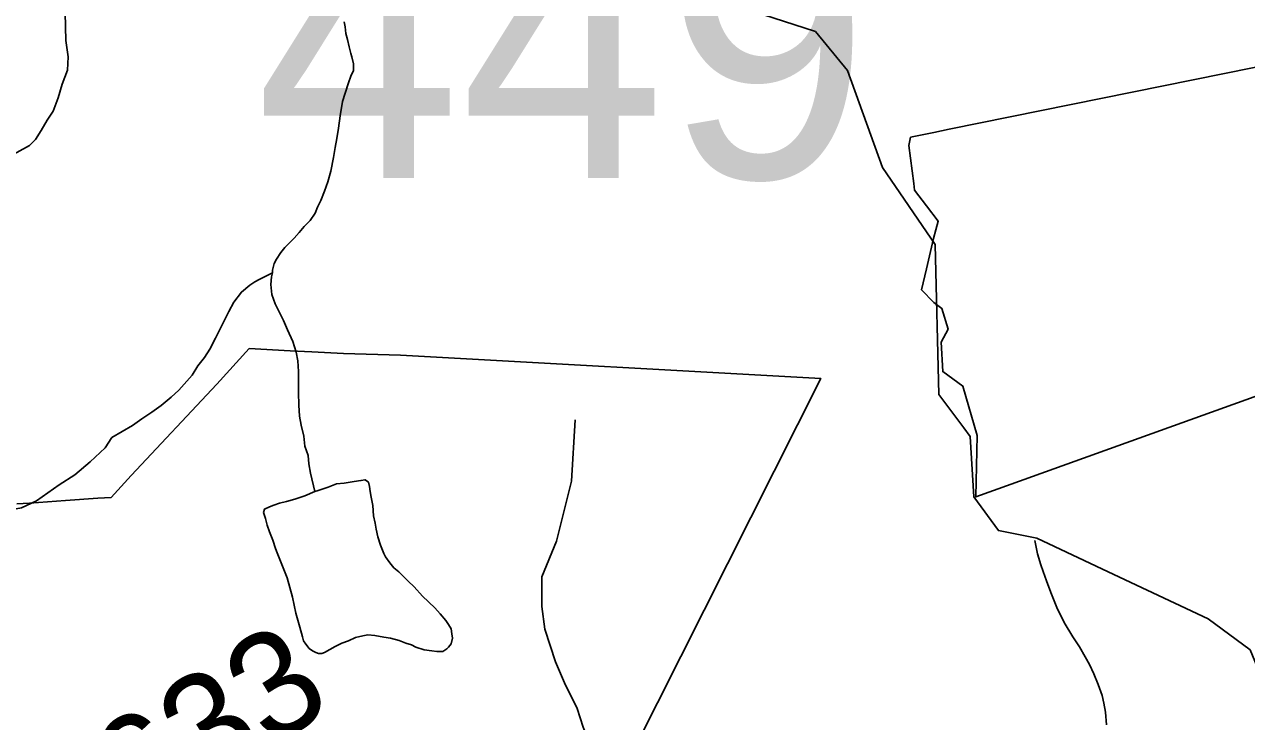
# Model space of a CAD drawing. Extents: x 2001466 to 31450019, y -30647475 to 847247.
# Drawn here: x 2036924 to 2039837, y 756883 to 758545 of the extents above; entities that cross this region are included whole.
import ezdxf

# ---------------------------------------------------------------- set-up
doc = ezdxf.new("R2010")
doc.units = 0
for name, color, linetype in [('Exist Boundary Political City Limit New', 7, 'Continuous'), ('Exist Hydrographic Creek Single Shore', 7, 'Continuous'), ('Exist Hydrographic Misc Water Feature', 7, 'Continuous'), ('Exist Road Non-System Type 51', 7, 'Continuous'), ('Exist Road Secondary Structure Standard Bridge Number Label', 7, 'Continuous'), ('Exist Road Secondary Type 51 Number Label', 7, 'Continuous'), ('Map Preparation Boundary City Limit Buffer Line', 7, 'Continuous')]:
    doc.layers.add(name, color=color, linetype=linetype)

msp = doc.modelspace()

# ---------------------------------------------------------------- linework, layer by layer
at = {"layer": 'Exist Boundary Political City Limit New'}
for points in [[(2039999.8, 758471.2), (2039127.9, 758294.9), (2039091.4, 758287.4), (2039035.9, 758275.9), (2039031.6, 758256.1), (2039043.2, 758165.8), (2039044.9, 758149.8), (2039073.4, 758112.2), (2039101.8, 758075.5), (2039090.6, 758034.5), (2039073.6, 757961.8), (2039061.6, 757912.2), (2039091, 757881.8), (2039110.5, 757867.5), (2039125, 757817.8), (2039108.4, 757786.8), (2039112.6, 757717), (2039160.5, 757682.5), (2039194.5, 757564.4), (2039191.1, 757418.1), (2039275.2, 757448.4), (2040902.8, 758033.2)], [(2038099.2, 756264.8), (2038821.8, 757700.9), (2037820.4, 757755.9), (2037684, 757760.5), (2037608.8, 757764.4), (2037556.8, 757766.7), (2037459.8, 757772.1), (2037382.5, 757687.3)], [(2037382.5, 757687.3), (2037178.5, 757469.4), (2037130.8, 757417.1), (2037098.4, 757415.3), (2037021.8, 757409.3), (2036936.2, 757403.5), (2036905.4, 757401.7)]]:
    msp.add_lwpolyline(points, dxfattribs=at)
at = {"layer": 'Exist Hydrographic Creek Single Shore'}
for points in [[(2039162.7, 757583.2), (2039103.1, 757662.5), (2039094.1, 758020.3), (2038969.2, 758203.4), (2038885.2, 758434.8), (2038809.1, 758528.2), (2038634.2, 758584.3), (2038426.2, 758818.2)], [(2039321.2, 757322.9), (2039245.2, 757338.1), (2039186.2, 757418.1), (2039178.2, 757562.6), (2039162.7, 757583.2)], [(2039520.1, 757233.6), (2039337.1, 757319.8), (2039321.2, 757322.9)], [(2039914.2, 756885.7), (2039845.2, 757053.5), (2039745.1, 757127.8), (2039520.1, 757233.6)]]:
    msp.add_lwpolyline(points, dxfattribs=at)
at = {"layer": 'Exist Hydrographic Misc Water Feature'}
for points in [[(2036875.8, 758222.4), (2036935.7, 758256.4), (2036949.9, 758270), (2036963.8, 758291.9), (2036977.8, 758316.2), (2036991.9, 758338.1), (2037003.8, 758369.9), (2037013.8, 758402.5), (2037026.2, 758435.9), (2037028.2, 758467.8), (2037022.3, 758506.5), (2037020.6, 758572.1)], [(2037685.8, 758551.1), (2037687.9, 758539.1), (2037689.7, 758523.1), (2037693.8, 758509.1), (2037697.9, 758491.1), (2037702, 758475.1), (2037703.8, 758467.2), (2037707.9, 758451.1), (2037707.9, 758435.1), (2037702, 758421.1), (2037696.1, 758405.1), (2037688.1, 758381.1), (2037682.1, 758361.1), (2037676.2, 758327), (2037672.3, 758297.1), (2037668.4, 758273.1), (2037664.3, 758251.1), (2037660.4, 758227.1), (2037654.4, 758195), (2037646.6, 758169.1), (2037638.6, 758147.1), (2037630.6, 758125), (2037622.6, 758109), (2037616.7, 758095), (2037604.6, 758077), (2037598.7, 758071), (2037590.7, 758062.9), (2037578.8, 758048.9), (2037566.9, 758035), (2037554.8, 758022.9), (2037544.7, 758012.9), (2037534.9, 758000.9), (2037524.8, 757984.9), (2037518.9, 757974.8), (2037515, 757958.8), (2037515, 757952.8)], [(2037132, 757560.2), (2037181.6, 757588.2), (2037203.5, 757604.3), (2037227.5, 757620.3), (2037249.5, 757636.4), (2037273.6, 757656.4), (2037291.5, 757672.4), (2037323.5, 757708.5), (2037337.2, 757730.5), (2037353.2, 757750.5), (2037365.3, 757770.5), (2037379.3, 757796.6), (2037395.2, 757828.6), (2037411, 757860.6), (2037423.1, 757882.7), (2037441, 757906.7), (2037460.9, 757922.7), (2037473, 757930.7), (2037483, 757936.7), (2037515, 757952.8)], [(2037515, 757952.8), (2037512.9, 757942.8), (2037510.9, 757924.8), (2037513.1, 757900.8), (2037521.1, 757878.9), (2037529.1, 757862.9), (2037541.2, 757838.9), (2037551.1, 757816.9), (2037563.2, 757788.9), (2037571.4, 757763), (2037575.3, 757743), (2037577.3, 757717), (2037577.3, 757699), (2037577.3, 757667), (2037577.5, 757637), (2037579.6, 757611), (2037583.5, 757589), (2037589.6, 757563), (2037591.7, 757539), (2037599.7, 757517), (2037601.7, 757497), (2037605.8, 757475.1), (2037615.9, 757431.1)], [(2036565, 757360.8), (2036598.8, 757374.1), (2036630.8, 757382.5), (2036710.8, 757382.5), (2036748.7, 757385), (2036784.6, 757381), (2036812.9, 757373), (2036850.8, 757378), (2036874.6, 757384.1), (2036916.7, 757392.2), (2036952.7, 757408.7), (2037006.3, 757447), (2037044.2, 757470.9), (2037080.1, 757502.2), (2037116.4, 757535.5), (2037132, 757560.2)], [(2037615.9, 757431.1), (2037591.9, 757421.1), (2037567.9, 757413), (2037548, 757406.9), (2037532, 757402.9), (2037517.9, 757398.9), (2037508, 757394.9), (2037495.9, 757388.9), (2037493.9, 757380.9), (2037498, 757366.9), (2037502.1, 757350.9), (2037508, 757334.9), (2037516, 757315), (2037522.2, 757294.9), (2037526.3, 757284.9), (2037542.3, 757245), (2037550.3, 757225), (2037562.4, 757179), (2037570.4, 757141.1), (2037578.4, 757113.1), (2037584.5, 757093), (2037586.6, 757085), (2037588.6, 757075.1), (2037594.6, 757067.1), (2037602.6, 757057.1), (2037610.5, 757051.1), (2037618.5, 757047.1), (2037624.5, 757045.1), (2037632.5, 757045.2), (2037638.6, 757047.2), (2037664.5, 757061.3), (2037680.5, 757069.3), (2037696.5, 757075.3), (2037712.5, 757083.3), (2037730.5, 757087.3), (2037742.6, 757089.4), (2037758.6, 757087.4), (2037780.5, 757083.5), (2037796.5, 757081.5), (2037816.6, 757075.5), (2037832.6, 757069.6), (2037846.6, 757065.6), (2037856.6, 757059.6), (2037876.5, 757053.6), (2037894.5, 757051.6), (2037906.6, 757049.7), (2037912.6, 757049.7), (2037920.6, 757049.7), (2037930.6, 757055.7), (2037934.5, 757059.8), (2037940.5, 757067.8), (2037944.4, 757081.8), (2037942.3, 757091.8), (2037940.5, 757103.8), (2037934.3, 757113.7), (2037928.4, 757123.7), (2037914.4, 757139.7), (2037902.3, 757153.6), (2037872.4, 757181.6), (2037852.3, 757203.6), (2037838.4, 757217.5), (2037816.2, 757239.5), (2037804.1, 757249.4), (2037794.3, 757261.4), (2037784.2, 757275.4), (2037780.1, 757283.4), (2037772.1, 757303.4), (2037766, 757323.4), (2037762.1, 757341.4), (2037760, 757355.4), (2037755.9, 757373.4), (2037753.9, 757397.4), (2037750, 757417.3), (2037747.7, 757431.3), (2037745.9, 757443.3), (2037743.8, 757453.3), (2037735.8, 757459.3), (2037725.8, 757457.3), (2037709.8, 757455.3), (2037685.8, 757451.2), (2037667.8, 757449.2), (2037647.9, 757441.1), (2037623.9, 757433.1), (2037615.9, 757431.1)], [(2039332, 757314.3), (2039337.9, 757282.4), (2039345.9, 757256.4), (2039352.1, 757240.3), (2039360.1, 757218.4), (2039370.1, 757190.4), (2039384.2, 757154.4), (2039402.1, 757118.5), (2039422.4, 757084.5), (2039438.4, 757060.5), (2039452.3, 757036.6), (2039462.4, 757018.6), (2039472.4, 756996.6), (2039482.5, 756970.7), (2039492.5, 756944.6), (2039496.6, 756926.6), (2039500.5, 756904.7), (2039502.6, 756874.7)]]:
    msp.add_lwpolyline(points, dxfattribs=at)
at = {"layer": 'Exist Road Non-System Type 51'}
msp.add_lwpolyline([(2038236.7, 757602.2), (2038227.3, 757456.1), (2038192, 757312.3), (2038156.6, 757227.5), (2038156.6, 757156.8), (2038163.7, 757102.6), (2038189.6, 757024.8), (2038210.8, 756975.3), (2038241.4, 756914), (2038255.6, 756869.3), (2038279.1, 756808), (2038290.9, 756777.4), (2038312.1, 756723.2), (2038302.7, 756683.1), (2038281.8, 756637.7), (2038252.5, 756578.3), (2038210.5, 756481.2), (2038151.9, 756360.2), (2038123.7, 756299)], dxfattribs=at)
at = {"layer": 'Map Preparation Boundary City Limit Buffer Line'}
for points in [[(2039999.8, 758471.2), (2039127.9, 758294.9), (2039091.4, 758287.4), (2039035.9, 758275.9), (2039031.6, 758256.1), (2039043.2, 758165.8), (2039044.9, 758149.8), (2039073.4, 758112.2), (2039101.8, 758075.5), (2039090.6, 758034.5), (2039073.6, 757961.8), (2039061.6, 757912.2), (2039091, 757881.8), (2039110.5, 757867.5), (2039125, 757817.8), (2039108.4, 757786.8), (2039112.6, 757717), (2039160.5, 757682.5), (2039194.5, 757564.4), (2039191.1, 757418.1), (2039275.2, 757448.4), (2040902.8, 758033.2)], [(2038099.2, 756264.8), (2038821.8, 757700.9), (2037820.4, 757755.9), (2037684, 757760.5), (2037608.8, 757764.4), (2037556.8, 757766.7), (2037459.8, 757772.1), (2037382.5, 757687.3)], [(2037382.5, 757687.3), (2037178.5, 757469.4), (2037130.8, 757417.1), (2037098.4, 757415.3), (2037021.8, 757409.3), (2036936.2, 757403.5), (2036905.4, 757401.7)]]:
    msp.add_lwpolyline(points, dxfattribs=at)

# ---------------------------------------------------------------- texts
at = {"layer": 'Exist Road Secondary Structure Standard Bridge Number Label'}
msp.add_text('449', height=656.17, dxfattribs=at).set_placement((2037474.6, 758178.4))
at = {"layer": 'Exist Road Secondary Type 51 Number Label'}
msp.add_text('1633', height=250, rotation=31.918, dxfattribs=at).set_placement((2037034.2, 756523.8))

doc.saveas('drawing.dxf')
